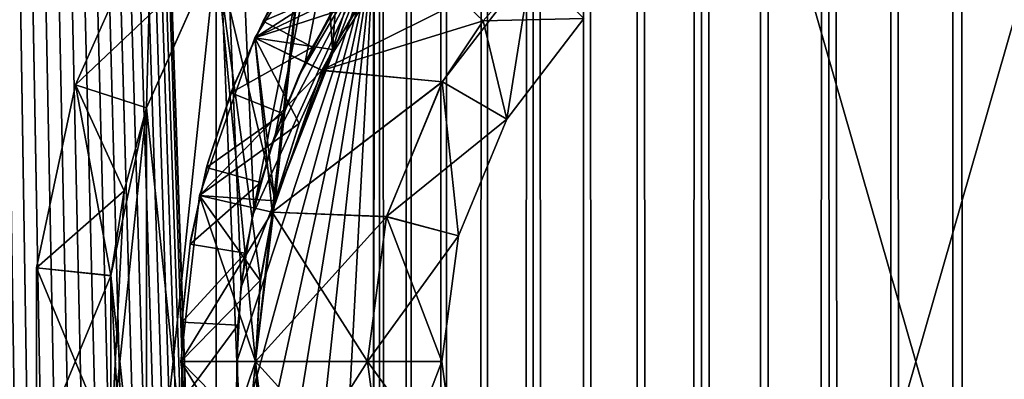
# Model space of a CAD drawing. Header units: millimetres. Extents: x -41 to 11, y -3 to 963.
# Tile 978 of 1056: x -6.08 to 0.52, y 899.88 to 902.29. Entities that reach past the tile are written whole.
import ezdxf

# ---------------------------------------------------------------- set-up
doc = ezdxf.new("R2010")
doc.units = ezdxf.units.MM
doc.header["$LTSCALE"] = 65.185185
for name, color, linetype in [('1', 7, 'CONTINUOUS'), ('10', 7, 'CONTINUOUS'), ('11', 7, 'CONTINUOUS'), ('12', 7, 'CONTINUOUS'), ('13', 7, 'CONTINUOUS'), ('14', 7, 'CONTINUOUS'), ('15', 7, 'CONTINUOUS'), ('16', 7, 'CONTINUOUS'), ('17', 7, 'CONTINUOUS'), ('18', 7, 'CONTINUOUS'), ('19', 7, 'CONTINUOUS'), ('2', 7, 'CONTINUOUS'), ('21', 7, 'CONTINUOUS'), ('22', 7, 'CONTINUOUS'), ('25', 7, 'CONTINUOUS'), ('26', 7, 'CONTINUOUS'), ('27', 7, 'CONTINUOUS'), ('28', 7, 'CONTINUOUS'), ('29', 7, 'CONTINUOUS'), ('3', 7, 'CONTINUOUS'), ('30', 7, 'CONTINUOUS'), ('31', 7, 'CONTINUOUS'), ('3163', 7, 'CONTINUOUS'), ('3165', 7, 'CONTINUOUS'), ('3183', 7, 'CONTINUOUS'), ('3192', 7, 'CONTINUOUS'), ('32', 7, 'CONTINUOUS'), ('3485', 7, 'CONTINUOUS'), ('3486', 7, 'CONTINUOUS'), ('3487', 7, 'CONTINUOUS'), ('3499', 7, 'CONTINUOUS'), ('3542', 7, 'CONTINUOUS'), ('3553', 7, 'CONTINUOUS'), ('3554', 7, 'CONTINUOUS'), ('4', 7, 'CONTINUOUS'), ('5', 7, 'CONTINUOUS'), ('6', 7, 'CONTINUOUS'), ('7', 7, 'CONTINUOUS'), ('8', 7, 'CONTINUOUS'), ('9', 7, 'CONTINUOUS')]:
    doc.layers.add(name, color=color, linetype=linetype)

msp = doc.modelspace()

# ---------------------------------------------------------------- linework, layer by layer
at = {"layer": '1', "linetype": 'Continuous'}
for points in [[(-4.0553, 901.9505, 3.25), (-3.5198, 902.8037, 3.25), (-2.9742, 902.2839, 3.25), (-4.0553, 901.9505, 3.25)], [(-2.9742, 902.2839, 3.25), (-3.5198, 902.8037, 3.25), (-2.6504, 902.6529, 3.25), (-2.9742, 902.2839, 3.25)], [(-3.2473, 901.8755, 3.25), (-4.0553, 901.9505, 3.25), (-2.9742, 902.2839, 3.25), (-3.2473, 901.8755, 3.25)], [(-4.3872, 901.0012, 3.25), (-4.0553, 901.9505, 3.25), (-3.2473, 901.8755, 3.25), (-4.3872, 901.0012, 3.25)], [(-3.6222, 900.9706, 3.25), (-4.3872, 901.0012, 3.25), (-3.2473, 901.8755, 3.25), (-3.6222, 900.9706, 3.25)], [(-4.5, 900, 3.25), (-4.3872, 901.0012, 3.25), (-3.75, 900, 3.25), (-4.5, 900, 3.25)], [(-3.75, 900, 3.25), (-4.3872, 901.0012, 3.25), (-3.6222, 900.9706, 3.25), (-3.75, 900, 3.25)], [(-3.6222, 899.0296, 3.25), (-4.5, 900, 3.25), (-3.75, 900, 3.25), (-3.6222, 899.0296, 3.25)], [(-4.3872, 898.9987, 3.25), (-4.5, 900, 3.25), (-3.6222, 899.0296, 3.25), (-4.3872, 898.9987, 3.25)]]:
    msp.add_3dface(points, dxfattribs=at)
at = {"layer": '10', "linetype": 'Continuous'}
for points in [[(-4.5, 900, 23.25), (-5, 900, 22.75), (-4.8746, 898.8874, 22.75), (-4.5, 900, 23.25)], [(-4.3872, 898.9988, 23.25), (-4.5, 900, 23.25), (-4.8746, 898.8874, 22.75), (-4.3872, 898.9988, 23.25)]]:
    msp.add_3dface(points, dxfattribs=at)
at = {"layer": '11', "linetype": 'Continuous'}
for points in [[(-4.8746, 898.8874, 22.75), (-5, 900, 22.75), (-4.8746, 898.8874, 12.25), (-4.8746, 898.8874, 22.75)], [(-5, 900, 22.75), (-5, 900, 12.25), (-4.8746, 898.8874, 12.25), (-5, 900, 22.75)]]:
    msp.add_3dface(points, dxfattribs=at)
at = {"layer": '12', "linetype": 'Continuous'}
for points in [[(-5, 900, 3.75), (-4.8746, 898.8874, 3.75), (-5, 900, 6.75), (-5, 900, 3.75)], [(-5, 900, 6.75), (-4.8746, 898.8874, 3.75), (-4.8746, 898.8874, 6.75), (-5, 900, 6.75)]]:
    msp.add_3dface(points, dxfattribs=at)
at = {"layer": '13', "linetype": 'Continuous'}
for points in [[(-3.9092, 903.1174, 12.25), (-4.5048, 902.1694, 12.25), (-3.9092, 903.1174, 22.75), (-3.9092, 903.1174, 12.25)], [(-3.9092, 903.1174, 22.75), (-4.5048, 902.1694, 12.25), (-4.5048, 902.1694, 22.75), (-3.9092, 903.1174, 22.75)], [(-4.5048, 902.1694, 12.25), (-4.8746, 901.1126, 12.25), (-4.5048, 902.1694, 22.75), (-4.5048, 902.1694, 12.25)], [(-4.5048, 902.1694, 22.75), (-4.8746, 901.1126, 12.25), (-4.8746, 901.1126, 22.75), (-4.5048, 902.1694, 22.75)], [(-4.8746, 901.1126, 22.75), (-5, 900, 12.25), (-5, 900, 22.75), (-4.8746, 901.1126, 22.75)], [(-4.8746, 901.1126, 12.25), (-5, 900, 12.25), (-4.8746, 901.1126, 22.75), (-4.8746, 901.1126, 12.25)]]:
    msp.add_3dface(points, dxfattribs=at)
at = {"layer": '14', "linetype": 'Continuous'}
for points in [[(-3.9092, 903.1174, 6.75), (-4.5048, 902.1694, 3.75), (-4.5048, 902.1694, 6.75), (-3.9092, 903.1174, 6.75)], [(-3.9092, 903.1174, 3.75), (-4.5048, 902.1694, 3.75), (-3.9092, 903.1174, 6.75), (-3.9092, 903.1174, 3.75)], [(-4.5048, 902.1694, 6.75), (-4.8746, 901.1126, 3.75), (-4.8746, 901.1126, 6.75), (-4.5048, 902.1694, 6.75)], [(-4.5048, 902.1694, 3.75), (-4.8746, 901.1126, 3.75), (-4.5048, 902.1694, 6.75), (-4.5048, 902.1694, 3.75)], [(-4.8746, 901.1126, 3.75), (-5, 900, 3.75), (-4.8746, 901.1126, 6.75), (-4.8746, 901.1126, 3.75)], [(-4.8746, 901.1126, 6.75), (-5, 900, 3.75), (-5, 900, 6.75), (-4.8746, 901.1126, 6.75)]]:
    msp.add_3dface(points, dxfattribs=at)
at = {"layer": '15', "linetype": 'Continuous'}
for points in [[(-3.9092, 903.1174, 12.25), (-3.9846, 902.0913, 11.75), (-4.5048, 902.1694, 12.25), (-3.9092, 903.1174, 12.25)], [(-3.7034, 902.5563, 11.75), (-3.9846, 902.0913, 11.75), (-3.9092, 903.1174, 12.25), (-3.7034, 902.5563, 11.75)], [(-4.5048, 902.1694, 12.25), (-4.3692, 901.0769, 11.75), (-4.8746, 901.1126, 12.25), (-4.5048, 902.1694, 12.25)], [(-3.9846, 902.0913, 11.75), (-4.2076, 901.5957, 11.75), (-4.5048, 902.1694, 12.25), (-3.9846, 902.0913, 11.75)], [(-4.2076, 901.5957, 11.75), (-4.3692, 901.0769, 11.75), (-4.5048, 902.1694, 12.25), (-4.2076, 901.5957, 11.75)], [(-4.8746, 901.1126, 12.25), (-4.5, 900, 11.75), (-5, 900, 12.25), (-4.8746, 901.1126, 12.25)], [(-4.4672, 900.5424, 11.75), (-4.5, 900, 11.75), (-4.8746, 901.1126, 12.25), (-4.4672, 900.5424, 11.75)], [(-4.3692, 901.0769, 11.75), (-4.4672, 900.5424, 11.75), (-4.8746, 901.1126, 12.25), (-4.3692, 901.0769, 11.75)]]:
    msp.add_3dface(points, dxfattribs=at)
at = {"layer": '16', "linetype": 'Continuous'}
for points in [[(-5, 900, 12.25), (-4.4672, 899.4576, 11.75), (-4.8746, 898.8874, 12.25), (-5, 900, 12.25)], [(-4.5, 900, 11.75), (-4.4672, 899.4576, 11.75), (-5, 900, 12.25), (-4.5, 900, 11.75)]]:
    msp.add_3dface(points, dxfattribs=at)
at = {"layer": '17', "linetype": 'Continuous'}
for points in [[(-4.5, 900, 11.75), (-4.3692, 898.9228, 11), (-4.4672, 899.4576, 11.75), (-4.5, 900, 11.75)], [(-4.5, 900, 11), (-4.3692, 898.9228, 11), (-4.5, 900, 11.75), (-4.5, 900, 11)]]:
    msp.add_3dface(points, dxfattribs=at)
at = {"layer": '18', "linetype": 'Continuous'}
for points in [[(-3.7034, 902.5563, 11.75), (-3.984, 902.0923, 11), (-3.9846, 902.0913, 11.75), (-3.7034, 902.5563, 11.75)], [(-3.7025, 902.5576, 11), (-3.984, 902.0923, 11), (-3.7034, 902.5563, 11.75), (-3.7025, 902.5576, 11)], [(-3.984, 902.0923, 11), (-4.3688, 901.0786, 11), (-3.9846, 902.0913, 11.75), (-3.984, 902.0923, 11)], [(-3.9846, 902.0913, 11.75), (-4.3688, 901.0786, 11), (-4.2076, 901.5957, 11.75), (-3.9846, 902.0913, 11.75)], [(-4.2076, 901.5957, 11.75), (-4.3688, 901.0786, 11), (-4.3692, 901.0769, 11.75), (-4.2076, 901.5957, 11.75)], [(-4.3692, 901.0769, 11.75), (-4.4671, 900.5435, 11), (-4.4672, 900.5424, 11.75), (-4.3692, 901.0769, 11.75)], [(-4.3688, 901.0786, 11), (-4.4671, 900.5435, 11), (-4.3692, 901.0769, 11.75), (-4.3688, 901.0786, 11)], [(-4.4671, 900.5435, 11), (-4.5, 900, 11), (-4.4672, 900.5424, 11.75), (-4.4671, 900.5435, 11)], [(-4.5, 900, 11), (-4.5, 900, 11.75), (-4.4672, 900.5424, 11.75), (-4.5, 900, 11)]]:
    msp.add_3dface(points, dxfattribs=at)
at = {"layer": '19', "linetype": 'Continuous'}
for points in [[(-4.0888, 903.6785, 11), (-4.7638, 902.7489, 11), (-4.3688, 901.0786, 11), (-4.0888, 903.6785, 11)], [(-3.984, 902.0923, 11), (-4.0888, 903.6785, 11), (-4.3688, 901.0786, 11), (-3.984, 902.0923, 11)], [(-3.7025, 902.5576, 11), (-4.0888, 903.6785, 11), (-3.984, 902.0923, 11), (-3.7025, 902.5576, 11)], [(-5.2304, 901.7009, 11), (-4.7631, 897.25, 11), (-4.7638, 902.7489, 11), (-5.2304, 901.7009, 11)], [(-4.7638, 902.7489, 11), (-4.5, 900, 11), (-4.4671, 900.5435, 11), (-4.7638, 902.7489, 11)], [(-4.3688, 901.0786, 11), (-4.7638, 902.7489, 11), (-4.4671, 900.5435, 11), (-4.3688, 901.0786, 11)], [(-4.7638, 902.7489, 11), (-4.7631, 897.25, 11), (-4.5, 900, 11), (-4.7638, 902.7489, 11)], [(-5.4697, 900.5765, 11), (-5.2306, 898.2997, 11), (-5.2304, 901.7009, 11), (-5.4697, 900.5765, 11)], [(-5.2306, 898.2997, 11), (-4.7631, 897.25, 11), (-5.2304, 901.7009, 11), (-5.2306, 898.2997, 11)], [(-5.47, 899.4263, 11), (-5.3799, 898.8569, 11), (-5.4697, 900.5765, 11), (-5.47, 899.4263, 11)], [(-5.3799, 898.8569, 11), (-5.2306, 898.2997, 11), (-5.4697, 900.5765, 11), (-5.3799, 898.8569, 11)], [(-4.7631, 897.25, 11), (-4.0876, 896.3201, 11), (-4.5, 900, 11), (-4.7631, 897.25, 11)], [(-4.5, 900, 11), (-4.0876, 896.3201, 11), (-4.3692, 898.9228, 11), (-4.5, 900, 11)]]:
    msp.add_3dface(points, dxfattribs=at)
at = {"layer": '2', "linetype": 'Continuous'}
for points in [[(-3.75, 900, 3.25), (-3.25, 900, 3.75), (-3.1393, 899.1588, 3.75), (-3.75, 900, 3.25)], [(-3.6222, 899.0296, 3.25), (-3.75, 900, 3.25), (-3.1393, 899.1588, 3.75), (-3.6222, 899.0296, 3.25)]]:
    msp.add_3dface(points, dxfattribs=at)
at = {"layer": '21', "linetype": 'Continuous'}
for points in [[(-5.7063, 901.8541, 10.5), (-4.7638, 902.7489, 11), (-5.1962, 903, 10.5), (-5.7063, 901.8541, 10.5)], [(-5.2304, 901.7009, 11), (-4.7638, 902.7489, 11), (-5.7063, 901.8541, 10.5), (-5.2304, 901.7009, 11)], [(-5.9671, 900.6272, 10.5), (-5.4697, 900.5765, 11), (-5.7063, 901.8541, 10.5), (-5.9671, 900.6272, 10.5)], [(-5.4697, 900.5765, 11), (-5.2304, 901.7009, 11), (-5.7063, 901.8541, 10.5), (-5.4697, 900.5765, 11)], [(-5.47, 899.4263, 11), (-5.4697, 900.5765, 11), (-5.9671, 900.6272, 10.5), (-5.47, 899.4263, 11)], [(-5.9671, 899.3728, 10.5), (-5.47, 899.4263, 11), (-5.9671, 900.6272, 10.5), (-5.9671, 899.3728, 10.5)]]:
    msp.add_3dface(points, dxfattribs=at)
at = {"layer": '22', "linetype": 'Continuous'}
for points in [[(-5.7063, 901.8541, 8.5), (-5.1962, 903, 10.5), (-5.1962, 903, 8.5), (-5.7063, 901.8541, 8.5)], [(-5.7063, 901.8541, 10.5), (-5.1962, 903, 10.5), (-5.7063, 901.8541, 8.5), (-5.7063, 901.8541, 10.5)], [(-5.9671, 900.6272, 8.5), (-5.7063, 901.8541, 10.5), (-5.7063, 901.8541, 8.5), (-5.9671, 900.6272, 8.5)], [(-5.9671, 900.6272, 10.5), (-5.7063, 901.8541, 10.5), (-5.9671, 900.6272, 8.5), (-5.9671, 900.6272, 10.5)], [(-5.9671, 899.3728, 10.5), (-5.9671, 900.6272, 10.5), (-5.9671, 899.3728, 8.5), (-5.9671, 899.3728, 10.5)], [(-5.9671, 899.3728, 8.5), (-5.9671, 900.6272, 10.5), (-5.9671, 900.6272, 8.5), (-5.9671, 899.3728, 8.5)]]:
    msp.add_3dface(points, dxfattribs=at)
at = {"layer": '25', "linetype": 'Continuous'}
for points in [[(-5.2306, 901.7003, 8), (-5.7063, 901.8541, 8.5), (-5.1962, 903, 8.5), (-5.2306, 901.7003, 8)], [(-4.7631, 902.75, 8), (-5.2306, 901.7003, 8), (-5.1962, 903, 8.5), (-4.7631, 902.75, 8)], [(-5.3799, 901.1431, 8), (-5.9671, 900.6272, 8.5), (-5.7063, 901.8541, 8.5), (-5.3799, 901.1431, 8)], [(-5.2306, 901.7003, 8), (-5.3799, 901.1431, 8), (-5.7063, 901.8541, 8.5), (-5.2306, 901.7003, 8)], [(-5.3799, 901.1431, 8), (-5.47, 900.5737, 8), (-5.9671, 900.6272, 8.5), (-5.3799, 901.1431, 8)], [(-5.47, 900.5737, 8), (-5.9671, 899.3728, 8.5), (-5.9671, 900.6272, 8.5), (-5.47, 900.5737, 8)], [(-5.47, 900.5737, 8), (-5.4697, 899.4235, 8), (-5.9671, 899.3728, 8.5), (-5.47, 900.5737, 8)]]:
    msp.add_3dface(points, dxfattribs=at)
at = {"layer": '26', "linetype": 'Continuous'}
for points in [[(-3.2339, 904.4488, 8), (-3.9845, 902.0914, 8), (-4.0876, 903.6799, 8), (-3.2339, 904.4488, 8)], [(-3.703, 902.5569, 8), (-3.9845, 902.0914, 8), (-3.2339, 904.4488, 8), (-3.703, 902.5569, 8)], [(-4.0876, 903.6799, 8), (-4.5, 900, 8), (-4.7631, 902.75, 8), (-4.0876, 903.6799, 8)], [(-4.3692, 901.0772, 8), (-4.5, 900, 8), (-4.0876, 903.6799, 8), (-4.3692, 901.0772, 8)], [(-3.9845, 902.0914, 8), (-4.3692, 901.0772, 8), (-4.0876, 903.6799, 8), (-3.9845, 902.0914, 8)], [(-5.2306, 901.7003, 8), (-4.7631, 902.75, 8), (-5.2304, 898.2991, 8), (-5.2306, 901.7003, 8)], [(-5.2304, 898.2991, 8), (-4.7631, 902.75, 8), (-4.7638, 897.2511, 8), (-5.2304, 898.2991, 8)], [(-4.7631, 902.75, 8), (-4.5, 900, 8), (-4.7638, 897.2511, 8), (-4.7631, 902.75, 8)], [(-5.3799, 901.1431, 8), (-5.2306, 901.7003, 8), (-5.4697, 899.4235, 8), (-5.3799, 901.1431, 8)], [(-5.4697, 899.4235, 8), (-5.2306, 901.7003, 8), (-5.2304, 898.2991, 8), (-5.4697, 899.4235, 8)], [(-5.47, 900.5737, 8), (-5.3799, 901.1431, 8), (-5.4697, 899.4235, 8), (-5.47, 900.5737, 8)], [(-4.5, 900, 8), (-4.4671, 899.4565, 8), (-4.7638, 897.2511, 8), (-4.5, 900, 8)]]:
    msp.add_3dface(points, dxfattribs=at)
at = {"layer": '27', "linetype": 'Continuous'}
for points in [[(-3.7034, 902.5563, 7.25), (-3.9846, 902.0913, 7.25), (-3.9845, 902.0914, 8), (-3.7034, 902.5563, 7.25)], [(-3.703, 902.5569, 8), (-3.7034, 902.5563, 7.25), (-3.9845, 902.0914, 8), (-3.703, 902.5569, 8)], [(-3.9845, 902.0914, 8), (-4.2076, 901.5957, 7.25), (-4.3692, 901.0772, 8), (-3.9845, 902.0914, 8)], [(-3.9846, 902.0913, 7.25), (-4.2076, 901.5957, 7.25), (-3.9845, 902.0914, 8), (-3.9846, 902.0913, 7.25)], [(-4.2076, 901.5957, 7.25), (-4.3692, 901.0769, 7.25), (-4.3692, 901.0772, 8), (-4.2076, 901.5957, 7.25)], [(-4.4672, 900.5424, 7.25), (-4.5, 900, 7.25), (-4.3692, 901.0772, 8), (-4.4672, 900.5424, 7.25)], [(-4.3692, 901.0772, 8), (-4.5, 900, 7.25), (-4.5, 900, 8), (-4.3692, 901.0772, 8)], [(-4.3692, 901.0769, 7.25), (-4.4672, 900.5424, 7.25), (-4.3692, 901.0772, 8), (-4.3692, 901.0769, 7.25)]]:
    msp.add_3dface(points, dxfattribs=at)
at = {"layer": '28', "linetype": 'Continuous'}
for points in [[(-4.5, 900, 7.25), (-4.4672, 899.4576, 7.25), (-4.5, 900, 8), (-4.5, 900, 7.25)], [(-4.5, 900, 8), (-4.4672, 899.4576, 7.25), (-4.4671, 899.4565, 8), (-4.5, 900, 8)]]:
    msp.add_3dface(points, dxfattribs=at)
at = {"layer": '29', "linetype": 'Continuous'}
for points in [[(-5, 900, 6.75), (-4.8746, 898.8874, 6.75), (-4.5, 900, 7.25), (-5, 900, 6.75)], [(-4.5, 900, 7.25), (-4.8746, 898.8874, 6.75), (-4.4672, 899.4576, 7.25), (-4.5, 900, 7.25)]]:
    msp.add_3dface(points, dxfattribs=at)
at = {"layer": '3', "linetype": 'Continuous'}
for points in [[(-2.9742, 902.2839, 3.25), (-2.6504, 902.6529, 3.25), (-2.2981, 902.2981, 3.75), (-2.9742, 902.2839, 3.25)], [(-2.9742, 902.2839, 3.25), (-2.2981, 902.2981, 3.75), (-2.8146, 901.625, 3.75), (-2.9742, 902.2839, 3.25)], [(-3.2473, 901.8755, 3.25), (-2.9742, 902.2839, 3.25), (-2.8146, 901.625, 3.75), (-3.2473, 901.8755, 3.25)], [(-3.6222, 900.9706, 3.25), (-3.2473, 901.8755, 3.25), (-2.8146, 901.625, 3.75), (-3.6222, 900.9706, 3.25)], [(-3.6222, 900.9706, 3.25), (-2.8146, 901.625, 3.75), (-3.1393, 900.8412, 3.75), (-3.6222, 900.9706, 3.25)], [(-3.75, 900, 3.25), (-3.6222, 900.9706, 3.25), (-3.25, 900, 3.75), (-3.75, 900, 3.25)], [(-3.6222, 900.9706, 3.25), (-3.1393, 900.8412, 3.75), (-3.25, 900, 3.75), (-3.6222, 900.9706, 3.25)]]:
    msp.add_3dface(points, dxfattribs=at)
at = {"layer": '30', "linetype": 'Continuous'}
for points in [[(-3.9092, 903.1174, 6.75), (-4.5048, 902.1694, 6.75), (-3.7034, 902.5563, 7.25), (-3.9092, 903.1174, 6.75)], [(-3.7034, 902.5563, 7.25), (-4.5048, 902.1694, 6.75), (-3.9846, 902.0913, 7.25), (-3.7034, 902.5563, 7.25)], [(-4.5048, 902.1694, 6.75), (-4.8746, 901.1126, 6.75), (-4.2076, 901.5957, 7.25), (-4.5048, 902.1694, 6.75)], [(-3.9846, 902.0913, 7.25), (-4.5048, 902.1694, 6.75), (-4.2076, 901.5957, 7.25), (-3.9846, 902.0913, 7.25)], [(-4.2076, 901.5957, 7.25), (-4.8746, 901.1126, 6.75), (-4.3692, 901.0769, 7.25), (-4.2076, 901.5957, 7.25)], [(-4.8746, 901.1126, 6.75), (-5, 900, 6.75), (-4.4672, 900.5424, 7.25), (-4.8746, 901.1126, 6.75)], [(-4.3692, 901.0769, 7.25), (-4.8746, 901.1126, 6.75), (-4.4672, 900.5424, 7.25), (-4.3692, 901.0769, 7.25)], [(-5, 900, 6.75), (-4.5, 900, 7.25), (-4.4672, 900.5424, 7.25), (-5, 900, 6.75)]]:
    msp.add_3dface(points, dxfattribs=at)
at = {"layer": '31', "linetype": 'Continuous'}
for points in [[(-3.9092, 903.1174, 3.75), (-3.5198, 902.8037, 3.25), (-4.5048, 902.1694, 3.75), (-3.9092, 903.1174, 3.75)], [(-3.5198, 902.8037, 3.25), (-4.0553, 901.9505, 3.25), (-4.5048, 902.1694, 3.75), (-3.5198, 902.8037, 3.25)], [(-4.5048, 902.1694, 3.75), (-4.0553, 901.9505, 3.25), (-4.8746, 901.1126, 3.75), (-4.5048, 902.1694, 3.75)], [(-4.0553, 901.9505, 3.25), (-4.3872, 901.0012, 3.25), (-4.8746, 901.1126, 3.75), (-4.0553, 901.9505, 3.25)], [(-4.5, 900, 3.25), (-5, 900, 3.75), (-4.8746, 901.1126, 3.75), (-4.5, 900, 3.25)], [(-4.3872, 901.0012, 3.25), (-4.5, 900, 3.25), (-4.8746, 901.1126, 3.75), (-4.3872, 901.0012, 3.25)]]:
    msp.add_3dface(points, dxfattribs=at)
at = {"layer": '3163', "linetype": 'Continuous'}
for points in [[(9.125, 857.5, 93.5), (9.125, 942.5, 93.5), (-40.875, 857.5, 93.5), (9.125, 857.5, 93.5)], [(9.125, 942.5, 93.5), (-40.875, 942.5, 93.5), (-40.875, 857.5, 93.5), (9.125, 942.5, 93.5)]]:
    msp.add_3dface(points, dxfattribs=at)
at = {"layer": '3165', "linetype": 'Continuous'}
for points in [[(-40.875, 942.5, 8.5), (9.125, 857.5, 8.5), (-40.875, 857.5, 8.5), (-40.875, 942.5, 8.5)], [(9.125, 942.5, 8.5), (9.125, 857.5, 8.5), (-40.875, 942.5, 8.5), (9.125, 942.5, 8.5)]]:
    msp.add_3dface(points, dxfattribs=at)
at = {"layer": '3183', "linetype": 'Continuous'}
for points in [[(-11.275, 939, 12), (-11.275, 861, 12), (11.125, 939, 12), (-11.275, 939, 12)], [(-11.275, 861, 12), (11.125, 861, 12), (11.125, 939, 12), (-11.275, 861, 12)]]:
    msp.add_3dface(points, dxfattribs=at)
at = {"layer": '3192', "linetype": 'Continuous'}
for points in [[(-11.275, 939, 90), (11.125, 939, 90), (11.125, 861, 90), (-11.275, 939, 90)], [(-11.275, 861, 90), (-11.275, 939, 90), (11.125, 861, 90), (-11.275, 861, 90)]]:
    msp.add_3dface(points, dxfattribs=at)
at = {"layer": '32', "linetype": 'Continuous'}
for points in [[(-5, 900, 3.75), (-4.3872, 898.9987, 3.25), (-4.8746, 898.8874, 3.75), (-5, 900, 3.75)], [(-4.5, 900, 3.25), (-4.3872, 898.9987, 3.25), (-5, 900, 3.75), (-4.5, 900, 3.25)]]:
    msp.add_3dface(points, dxfattribs=at)
at = {"layer": '3485', "linetype": 'Continuous'}
for points in [[(-3.7042, 622.7694, -1.5095), (-3.6613, 959, -1.611), (-3.7081, 897.2358, -1.5), (-3.7042, 622.7694, -1.5095)], [(-3.7081, 902.7642, -1.5), (-3.7081, 897.2358, -1.5), (-3.6613, 959, -1.611), (-3.7081, 902.7642, -1.5)], [(-3.5557, 622.9576, -1.8321), (-3.6613, 959, -1.611), (-3.7042, 622.7694, -1.5095), (-3.5557, 622.9576, -1.8321)], [(-3.475, 959, -1.9811), (-3.6613, 959, -1.611), (-3.5557, 622.9576, -1.8321), (-3.475, 959, -1.9811)], [(-3.3669, 623.1709, -2.1596), (-3.475, 959, -1.9811), (-3.5557, 622.9576, -1.8321), (-3.3669, 623.1709, -2.1596)], [(-3.2353, 959, -2.3522), (-3.475, 959, -1.9811), (-3.3669, 623.1709, -2.1596), (-3.2353, 959, -2.3522)], [(-3.1431, 623.3929, -2.4741), (-3.2353, 959, -2.3522), (-3.3669, 623.1709, -2.1596), (-3.1431, 623.3929, -2.4741)], [(-2.9561, 959, -2.6947), (-3.2353, 959, -2.3522), (-3.1431, 623.3929, -2.4741), (-2.9561, 959, -2.6947)], [(-2.8929, 623.6085, -2.7624), (-2.9561, 959, -2.6947), (-3.1431, 623.3929, -2.4741), (-2.8929, 623.6085, -2.7624)], [(-2.6409, 959, -3.0043), (-2.9561, 959, -2.6947), (-2.8929, 623.6085, -2.7624), (-2.6409, 959, -3.0043)], [(-2.6248, 623.808, -3.0184), (-2.6409, 959, -3.0043), (-2.8929, 623.6085, -2.7624), (-2.6248, 623.808, -3.0184)], [(-2.2934, 959, -3.2773), (-2.6409, 959, -3.0043), (-2.3448, 623.9866, -3.2407), (-2.2934, 959, -3.2773)], [(-2.3448, 623.9866, -3.2407), (-2.6409, 959, -3.0043), (-2.6248, 623.808, -3.0184), (-2.3448, 623.9866, -3.2407)], [(-2.0573, 624.1422, -3.4304), (-2.2934, 959, -3.2773), (-2.3448, 623.9866, -3.2407), (-2.0573, 624.1422, -3.4304)], [(-1.9179, 959, -3.5102), (-2.2934, 959, -3.2773), (-2.0573, 624.1422, -3.4304), (-1.9179, 959, -3.5102)], [(-1.7656, 624.2747, -3.5892), (-1.9179, 959, -3.5102), (-2.0573, 624.1422, -3.4304), (-1.7656, 624.2747, -3.5892)], [(-1.5191, 959, -3.7003), (-1.9179, 959, -3.5102), (-1.7656, 624.2747, -3.5892), (-1.5191, 959, -3.7003)], [(-1.4718, 624.3846, -3.7194), (-1.5191, 959, -3.7003), (-1.7656, 624.2747, -3.5892), (-1.4718, 624.3846, -3.7194)], [(-1.1017, 959, -3.8453), (-1.5191, 959, -3.7003), (-1.1771, 624.4727, -3.8229), (-1.1017, 959, -3.8453)], [(-1.1771, 624.4727, -3.8229), (-1.5191, 959, -3.7003), (-1.4718, 624.3846, -3.7194), (-1.1771, 624.4727, -3.8229)], [(-0.8823, 624.5401, -3.9015), (-1.1017, 959, -3.8453), (-1.1771, 624.4727, -3.8229), (-0.8823, 624.5401, -3.9015)], [(-0.6708, 959, -3.9433), (-1.1017, 959, -3.8453), (-0.8823, 624.5401, -3.9015), (-0.6708, 959, -3.9433)], [(-0.5879, 624.5875, -3.9566), (-0.6708, 959, -3.9433), (-0.8823, 624.5401, -3.9015), (-0.5879, 624.5875, -3.9566)], [(-0.2318, 959, -3.9933), (-0.6708, 959, -3.9433), (-0.2938, 624.6157, -3.9892), (-0.2318, 959, -3.9933)], [(-0.2938, 624.6157, -3.9892), (-0.6708, 959, -3.9433), (-0.5879, 624.5875, -3.9566), (-0.2938, 624.6157, -3.9892)], [(0, 624.625, -4), (-0.2318, 959, -3.9933), (-0.2938, 624.6157, -3.9892), (0, 624.625, -4)], [(-0.2318, 959, -3.9933), (0, 624.625, -4), (0.21, 959, -3.9945), (-0.2318, 959, -3.9933)], [(0, 624.625, -4), (0.3535, 624.6115, -3.9844), (0.21, 959, -3.9945), (0, 624.625, -4)], [(0.21, 959, -3.9945), (0.3535, 624.6115, -3.9844), (0.6493, 959, -3.9469), (0.21, 959, -3.9945)], [(0.3535, 624.6115, -3.9844), (0.7067, 624.5707, -3.9371), (0.6493, 959, -3.9469), (0.3535, 624.6115, -3.9844)]]:
    msp.add_3dface(points, dxfattribs=at)
at = {"layer": '3486', "linetype": 'Continuous'}
for points in [[(-4.1676, 902.0053, 8), (-3.9423, 902.4185, 0.6771), (-3.9164, 902.4601, 8), (-4.1676, 902.0053, 8)], [(-3.9756, 902.3634, 0.4416), (-3.9423, 902.4185, 0.6771), (-4.1676, 902.0053, 8), (-3.9756, 902.3634, 0.4416)], [(-3.9941, 902.332, 0.218), (-3.9756, 902.3634, 0.4416), (-4.1676, 902.0053, 8), (-3.9941, 902.332, 0.218)], [(-3.9818, 902.3529, -1.5), (-4.1676, 902.0053, 8), (-4.2099, 901.915, -1.5), (-3.9818, 902.3529, -1.5)], [(-4, 902.3218), (-4.1676, 902.0053, 8), (-3.9818, 902.3529, -1.5), (-4, 902.3218)], [(-4, 902.3218), (-3.9941, 902.332, 0.218), (-4.1676, 902.0053, 8), (-4, 902.3218)], [(-4.1676, 902.0053, 8), (-4.3663, 901.5251, 8), (-4.2099, 901.915, -1.5), (-4.1676, 902.0053, 8)], [(-4.2099, 901.915, -1.5), (-4.3663, 901.5251, 8), (-4.39, 901.4555, -1.5), (-4.2099, 901.915, -1.5)], [(-4.3663, 901.5251, 8), (-4.5097, 901.0262, 8), (-4.39, 901.4555, -1.5), (-4.3663, 901.5251, 8)], [(-4.39, 901.4555, -1.5), (-4.5097, 901.0262, 8), (-4.5201, 900.9795, -1.5), (-4.39, 901.4555, -1.5)], [(-4.5201, 900.9795, -1.5), (-4.5962, 900.515, 8), (-4.5987, 900.4925, -1.5), (-4.5201, 900.9795, -1.5)], [(-4.5097, 901.0262, 8), (-4.5962, 900.515, 8), (-4.5201, 900.9795, -1.5), (-4.5097, 901.0262, 8)], [(-4.5962, 900.515, 8), (-4.625, 899.9977, 8), (-4.5987, 900.4925, -1.5), (-4.5962, 900.515, 8)], [(-4.5987, 900.4925, -1.5), (-4.625, 899.9977, 8), (-4.625, 900, -1.5), (-4.5987, 900.4925, -1.5)], [(-4.625, 900, -1.5), (-4.625, 899.9977, 8), (-4.5987, 899.5075, -1.5), (-4.625, 900, -1.5)], [(-4.625, 899.9977, 8), (-4.5958, 899.4808, 8), (-4.5987, 899.5075, -1.5), (-4.625, 899.9977, 8)]]:
    msp.add_3dface(points, dxfattribs=at)
at = {"layer": '3487', "linetype": 'Continuous'}
for points in [[(7, 959, 8), (4.625, 900.0023, 8), (-7, 480, 8), (7, 959, 8)], [(-7, 480, 8), (-4.625, 899.9977, 8), (-7, 959, 8), (-7, 480, 8)], [(-4.625, 899.9977, 8), (-4.5962, 900.515, 8), (-7, 959, 8), (-4.625, 899.9977, 8)], [(-4.5962, 900.515, 8), (-4.5097, 901.0262, 8), (-7, 959, 8), (-4.5962, 900.515, 8)], [(7, 480, 8), (7, 959, 8), (-7, 480, 8), (7, 480, 8)], [(-4.5097, 901.0262, 8), (7, 959, 8), (-7, 959, 8), (-4.5097, 901.0262, 8)], [(-4.5097, 901.0262, 8), (-4.3663, 901.5251, 8), (7, 959, 8), (-4.5097, 901.0262, 8)], [(-4.3663, 901.5251, 8), (-4.1676, 902.0053, 8), (7, 959, 8), (-4.3663, 901.5251, 8)], [(-4.1676, 902.0053, 8), (-3.9164, 902.4601, 8), (7, 959, 8), (-4.1676, 902.0053, 8)], [(4.625, 900.0023, 8), (4.5962, 899.485, 8), (-7, 480, 8), (4.625, 900.0023, 8)], [(-4.5958, 899.4808, 8), (-4.625, 899.9977, 8), (-7, 480, 8), (-4.5958, 899.4808, 8)]]:
    msp.add_3dface(points, dxfattribs=at)
at = {"layer": '3499', "linetype": 'Continuous'}
for points in [[(-3.6175, 622.8817, -8), (-7, 959, -8), (-3.2729, 623.2678, -8), (-3.6175, 622.8817, -8)], [(-3.9169, 622.4594, -8), (-7, 959, -8), (-3.6175, 622.8817, -8), (-3.9169, 622.4594, -8)], [(-4.1675, 622.0056, -8), (-7, 959, -8), (-3.9169, 622.4594, -8), (-4.1675, 622.0056, -8)], [(-4.3657, 621.5269, -8), (-7, 959, -8), (-4.1675, 622.0056, -8), (-4.3657, 621.5269, -8)], [(-4.509, 621.0294, -8), (-7, 959, -8), (-4.3657, 621.5269, -8), (-4.509, 621.0294, -8)], [(-4.5958, 620.5192, -8), (-7, 959, -8), (-4.509, 621.0294, -8), (-4.5958, 620.5192, -8)], [(-4.625, 620.0023, -8), (-7, 959, -8), (-4.5958, 620.5192, -8), (-4.625, 620.0023, -8)], [(-7, 480, -8), (-7, 959, -8), (-4.625, 620.0023, -8), (-7, 480, -8)], [(-3.2729, 623.2678, -8), (-7, 959, -8), (-2.886, 623.6141, -8), (-3.2729, 623.2678, -8)], [(-1.0319, 624.5084, -8), (-7, 959, -8), (-0.5195, 624.5957, -8), (-1.0319, 624.5084, -8)], [(-1.5304, 624.3644, -8), (-7, 959, -8), (-1.0319, 624.5084, -8), (-1.5304, 624.3644, -8)], [(-2.0084, 624.1662, -8), (-7, 959, -8), (-1.5304, 624.3644, -8), (-2.0084, 624.1662, -8)], [(-2.4626, 623.9148, -8), (-7, 959, -8), (-2.0084, 624.1662, -8), (-2.4626, 623.9148, -8)], [(-2.886, 623.6141, -8), (-7, 959, -8), (-2.4626, 623.9148, -8), (-2.886, 623.6141, -8)], [(-7, 959, -8), (0, 624.625, -8), (-0.5195, 624.5957, -8), (-7, 959, -8)], [(0.518, 624.5959, -8), (0, 624.625, -8), (-7, 959, -8), (0.518, 624.5959, -8)], [(1.0298, 624.5089, -8), (0.518, 624.5959, -8), (-7, 959, -8), (1.0298, 624.5089, -8)], [(1.5284, 624.3651, -8), (1.0298, 624.5089, -8), (-7, 959, -8), (1.5284, 624.3651, -8)], [(2.0067, 624.167, -8), (1.5284, 624.3651, -8), (-7, 959, -8), (2.0067, 624.167, -8)], [(2.4611, 623.9158, -8), (2.0067, 624.167, -8), (-7, 959, -8), (2.4611, 623.9158, -8)], [(2.8846, 623.6152, -8), (2.4611, 623.9158, -8), (-7, 959, -8), (2.8846, 623.6152, -8)], [(3.2717, 623.269, -8), (2.8846, 623.6152, -8), (-7, 959, -8), (3.2717, 623.269, -8)], [(3.6166, 622.8829, -8), (3.2717, 623.269, -8), (-7, 959, -8), (3.6166, 622.8829, -8)], [(3.9164, 622.4601, -8), (3.6166, 622.8829, -8), (-7, 959, -8), (3.9164, 622.4601, -8)], [(4.1676, 622.0053, -8), (3.9164, 622.4601, -8), (-7, 959, -8), (4.1676, 622.0053, -8)], [(4.3663, 621.5251, -8), (4.1676, 622.0053, -8), (-7, 959, -8), (4.3663, 621.5251, -8)], [(4.5097, 621.0262, -8), (4.3663, 621.5251, -8), (-7, 959, -8), (4.5097, 621.0262, -8)], [(4.5962, 620.515, -8), (4.5097, 621.0262, -8), (-7, 959, -8), (4.5962, 620.515, -8)], [(7, 959, -8), (4.625, 619.9977, -8), (-7, 959, -8), (7, 959, -8)], [(4.625, 619.9977, -8), (4.5962, 620.515, -8), (-7, 959, -8), (4.625, 619.9977, -8)]]:
    msp.add_3dface(points, dxfattribs=at)
at = {"layer": '3542', "linetype": 'Continuous'}
for points in [[(-3.7081, 902.7642, -1.5), (-4.625, 900, -1.5), (-4.5987, 899.5075, -1.5), (-3.7081, 902.7642, -1.5)], [(-3.7081, 902.7642, -1.5), (-4.5987, 900.4925, -1.5), (-4.625, 900, -1.5), (-3.7081, 902.7642, -1.5)], [(-3.7081, 902.7642, -1.5), (-4.5987, 899.5075, -1.5), (-4.5201, 899.0205, -1.5), (-3.7081, 902.7642, -1.5)], [(-3.7081, 902.7642, -1.5), (-4.5201, 900.9795, -1.5), (-4.5987, 900.4925, -1.5), (-3.7081, 902.7642, -1.5)], [(-3.7081, 902.7642, -1.5), (-4.39, 901.4555, -1.5), (-4.5201, 900.9795, -1.5), (-3.7081, 902.7642, -1.5)], [(-3.7081, 902.7642, -1.5), (-4.5201, 899.0205, -1.5), (-4.39, 898.5445, -1.5), (-3.7081, 902.7642, -1.5)], [(-3.7081, 902.7642, -1.5), (-4.2099, 901.915, -1.5), (-4.39, 901.4555, -1.5), (-3.7081, 902.7642, -1.5)], [(-3.7081, 902.7642, -1.5), (-4.39, 898.5445, -1.5), (-4.2099, 898.085, -1.5), (-3.7081, 902.7642, -1.5)], [(-3.7081, 902.7642, -1.5), (-3.9818, 902.3529, -1.5), (-4.2099, 901.915, -1.5), (-3.7081, 902.7642, -1.5)], [(-3.7081, 902.7642, -1.5), (-4.2099, 898.085, -1.5), (-3.9818, 897.6471, -1.5), (-3.7081, 902.7642, -1.5)], [(-3.7081, 897.2358, -1.5), (-3.7081, 902.7642, -1.5), (-3.9818, 897.6471, -1.5), (-3.7081, 897.2358, -1.5)]]:
    msp.add_3dface(points, dxfattribs=at)
at = {"layer": '3553', "linetype": 'Continuous'}
for points in [[(-4.449, 902.2817, -1), (-4.1843, 902.7371, -1), (-4.4176, 902.342, 8), (-4.449, 902.2817, -1)], [(-4.6449, 901.8507, 8), (-4.449, 902.2817, -1), (-4.4176, 902.342, 8), (-4.6449, 901.8507, 8)], [(-4.6643, 901.8012, -1), (-4.449, 902.2817, -1), (-4.6449, 901.8507, 8), (-4.6643, 901.8012, -1)], [(-4.8177, 901.3376, 8), (-4.6643, 901.8012, -1), (-4.6449, 901.8507, 8), (-4.8177, 901.3376, 8)], [(-4.8278, 901.3009, -1), (-4.6643, 901.8012, -1), (-4.8177, 901.3376, 8), (-4.8278, 901.3009, -1)], [(-4.9341, 900.8089, 8), (-4.8278, 901.3009, -1), (-4.8177, 901.3376, 8), (-4.9341, 900.8089, 8)], [(-4.9378, 900.7863, -1), (-4.8278, 901.3009, -1), (-4.9341, 900.8089, 8), (-4.9378, 900.7863, -1)], [(-4.9931, 900.2631, -1), (-4.9378, 900.7863, -1), (-4.9927, 900.2707, 8), (-4.9931, 900.2631, -1)], [(-4.9927, 900.2707, 8), (-4.9378, 900.7863, -1), (-4.9341, 900.8089, 8), (-4.9927, 900.2707, 8)], [(-4.9927, 899.7293, 8), (-4.9931, 900.2631, -1), (-4.9927, 900.2707, 8), (-4.9927, 899.7293, 8)], [(-4.9931, 899.7369, -1), (-4.9931, 900.2631, -1), (-4.9927, 899.7293, 8), (-4.9931, 899.7369, -1)]]:
    msp.add_3dface(points, dxfattribs=at)
at = {"layer": '3554', "linetype": 'Continuous'}
for points in [[(-4.1843, 902.7371, -1), (-4.449, 902.2817, -1), (-3.873, 902.528, -1), (-4.1843, 902.7371, -1)], [(-3.873, 902.528, -1), (-4.449, 902.2817, -1), (-4.1173, 902.1067, -1), (-3.873, 902.528, -1)], [(-4.449, 902.2817, -1), (-4.6643, 901.8012, -1), (-4.1173, 902.1067, -1), (-4.449, 902.2817, -1)], [(-4.1173, 902.1067, -1), (-4.6643, 901.8012, -1), (-4.3158, 901.6627, -1), (-4.1173, 902.1067, -1)], [(-4.6643, 901.8012, -1), (-4.8278, 901.3009, -1), (-4.3158, 901.6627, -1), (-4.6643, 901.8012, -1)], [(-4.3158, 901.6627, -1), (-4.8278, 901.3009, -1), (-4.4664, 901.2006, -1), (-4.3158, 901.6627, -1)], [(-4.8278, 901.3009, -1), (-4.9378, 900.7863, -1), (-4.4664, 901.2006, -1), (-4.8278, 901.3009, -1)], [(-4.4664, 901.2006, -1), (-4.9378, 900.7863, -1), (-4.5677, 900.7256, -1), (-4.4664, 901.2006, -1)], [(-4.9378, 900.7863, -1), (-4.9931, 900.2631, -1), (-4.5677, 900.7256, -1), (-4.9378, 900.7863, -1)], [(-4.5677, 900.7256, -1), (-4.9931, 900.2631, -1), (-4.6186, 900.2427, -1), (-4.5677, 900.7256, -1)], [(-4.9931, 900.2631, -1), (-4.9931, 899.7369, -1), (-4.6186, 900.2427, -1), (-4.9931, 900.2631, -1)], [(-4.6186, 900.2427, -1), (-4.9931, 899.7369, -1), (-4.6186, 899.7573, -1), (-4.6186, 900.2427, -1)]]:
    msp.add_3dface(points, dxfattribs=at)
at = {"layer": '4', "linetype": 'Continuous'}
for points in [[(-2.2981, 902.2981, 3.75), (-2.8146, 901.625, 22.75), (-2.8146, 901.625, 3.75), (-2.2981, 902.2981, 3.75)], [(-2.2981, 902.2981, 22.75), (-2.8146, 901.625, 22.75), (-2.2981, 902.2981, 3.75), (-2.2981, 902.2981, 22.75)], [(-2.8146, 901.625, 3.75), (-3.1393, 900.8412, 22.75), (-3.1393, 900.8412, 3.75), (-2.8146, 901.625, 3.75)], [(-2.8146, 901.625, 22.75), (-3.1393, 900.8412, 22.75), (-2.8146, 901.625, 3.75), (-2.8146, 901.625, 22.75)], [(-3.1393, 900.8412, 22.75), (-3.25, 900, 22.75), (-3.1393, 900.8412, 3.75), (-3.1393, 900.8412, 22.75)], [(-3.1393, 900.8412, 3.75), (-3.25, 900, 22.75), (-3.25, 900, 3.75), (-3.1393, 900.8412, 3.75)]]:
    msp.add_3dface(points, dxfattribs=at)
at = {"layer": '5', "linetype": 'Continuous'}
for points in [[(-3.25, 900, 3.75), (-3.1393, 899.1588, 22.75), (-3.1393, 899.1588, 3.75), (-3.25, 900, 3.75)], [(-3.25, 900, 22.75), (-3.1393, 899.1588, 22.75), (-3.25, 900, 3.75), (-3.25, 900, 22.75)]]:
    msp.add_3dface(points, dxfattribs=at)
at = {"layer": '6', "linetype": 'Continuous'}
for points in [[(-3.75, 900, 23.25), (-3.6222, 899.0294, 23.25), (-3.25, 900, 22.75), (-3.75, 900, 23.25)], [(-3.25, 900, 22.75), (-3.6222, 899.0294, 23.25), (-3.1393, 899.1588, 22.75), (-3.25, 900, 22.75)]]:
    msp.add_3dface(points, dxfattribs=at)
at = {"layer": '7', "linetype": 'Continuous'}
for points in [[(-2.6529, 902.6504, 23.25), (-4.0542, 901.9527, 23.25), (-3.2484, 901.8736, 23.25), (-2.6529, 902.6504, 23.25)], [(-3.8094, 902.3955, 23.25), (-4.0542, 901.9527, 23.25), (-2.6529, 902.6504, 23.25), (-3.8094, 902.3955, 23.25)], [(-4.0542, 901.9527, 23.25), (-4.3872, 901.0013, 23.25), (-3.2484, 901.8736, 23.25), (-4.0542, 901.9527, 23.25)], [(-3.2484, 901.8736, 23.25), (-4.3872, 901.0013, 23.25), (-3.6222, 900.9704, 23.25), (-3.2484, 901.8736, 23.25)], [(-4.3872, 901.0013, 23.25), (-4.5, 900, 23.25), (-3.6222, 900.9704, 23.25), (-4.3872, 901.0013, 23.25)], [(-4.5, 900, 23.25), (-3.75, 900, 23.25), (-3.6222, 900.9704, 23.25), (-4.5, 900, 23.25)], [(-4.5, 900, 23.25), (-4.3872, 898.9988, 23.25), (-3.75, 900, 23.25), (-4.5, 900, 23.25)], [(-3.75, 900, 23.25), (-4.3872, 898.9988, 23.25), (-3.6222, 899.0294, 23.25), (-3.75, 900, 23.25)]]:
    msp.add_3dface(points, dxfattribs=at)
at = {"layer": '8', "linetype": 'Continuous'}
for points in [[(-2.6529, 902.6504, 23.25), (-3.2484, 901.8736, 23.25), (-2.8146, 901.625, 22.75), (-2.6529, 902.6504, 23.25)], [(-2.2981, 902.2981, 22.75), (-2.6529, 902.6504, 23.25), (-2.8146, 901.625, 22.75), (-2.2981, 902.2981, 22.75)], [(-3.2484, 901.8736, 23.25), (-3.6222, 900.9704, 23.25), (-3.1393, 900.8412, 22.75), (-3.2484, 901.8736, 23.25)], [(-2.8146, 901.625, 22.75), (-3.2484, 901.8736, 23.25), (-3.1393, 900.8412, 22.75), (-2.8146, 901.625, 22.75)], [(-3.6222, 900.9704, 23.25), (-3.75, 900, 23.25), (-3.1393, 900.8412, 22.75), (-3.6222, 900.9704, 23.25)], [(-3.75, 900, 23.25), (-3.25, 900, 22.75), (-3.1393, 900.8412, 22.75), (-3.75, 900, 23.25)]]:
    msp.add_3dface(points, dxfattribs=at)
at = {"layer": '9', "linetype": 'Continuous'}
for points in [[(-3.9092, 903.1174, 22.75), (-4.5048, 902.1694, 22.75), (-3.8094, 902.3955, 23.25), (-3.9092, 903.1174, 22.75)], [(-3.8094, 902.3955, 23.25), (-4.5048, 902.1694, 22.75), (-4.0542, 901.9527, 23.25), (-3.8094, 902.3955, 23.25)], [(-4.5048, 902.1694, 22.75), (-4.8746, 901.1126, 22.75), (-4.3872, 901.0013, 23.25), (-4.5048, 902.1694, 22.75)], [(-4.0542, 901.9527, 23.25), (-4.5048, 902.1694, 22.75), (-4.3872, 901.0013, 23.25), (-4.0542, 901.9527, 23.25)], [(-4.8746, 901.1126, 22.75), (-5, 900, 22.75), (-4.3872, 901.0013, 23.25), (-4.8746, 901.1126, 22.75)], [(-4.3872, 901.0013, 23.25), (-5, 900, 22.75), (-4.5, 900, 23.25), (-4.3872, 901.0013, 23.25)]]:
    msp.add_3dface(points, dxfattribs=at)

doc.saveas('drawing.dxf')
